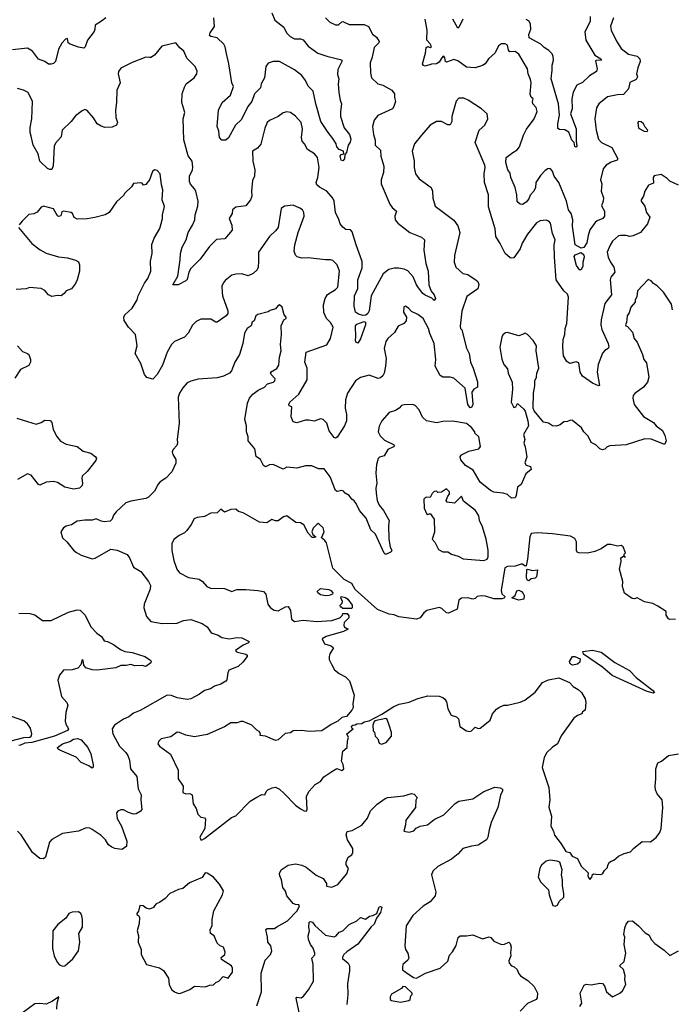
# Model space of a CAD drawing. Extents: x 1839239 to 1929705, y 762242 to 910352.
# Tile 295 of 429: x 1856083 to 1861316, y 857486 to 865380. Entities that reach past the tile are written whole.
import ezdxf

# ---------------------------------------------------------------- set-up
doc = ezdxf.new("R2010")
doc.units = 0

msp = doc.modelspace()

# ---------------------------------------------------------------- linework, layer by layer
at = {"layer": '0CON10XD'}
for points in [[(1856773.3, 865395), (1856739.3, 865369.3), (1856687.5, 865335), (1856686.7, 865305), (1856678.8, 865285), (1856627.5, 865215), (1856607, 865163), (1856597, 865153), (1856555, 865159.2), (1856487.5, 865185), (1856472.5, 865195), (1856465, 865230), (1856450, 865225), (1856419.5, 865190.5), (1856395, 865142.5), (1856370, 865045), (1856355, 865030), (1856335, 865022.5), (1856315, 865022.5), (1856283.6, 865043.6), (1856232.7, 865062.7), (1856186.4, 865126.4), (1856145, 865152.5), (1856025, 865138.8)], [(1858536.2, 865395), (1858569.7, 865359.7), (1858615, 865337.5), (1858640.3, 865339.7), (1858665, 865363.8), (1858675, 865366), (1858725, 865340.8), (1858845, 865341.2), (1858880, 865325), (1858911.4, 865265), (1858945, 865239.2), (1858965.6, 865205), (1858962.9, 865195), (1858923.8, 865156.2), (1858909.1, 865080.9), (1858892.7, 865035), (1858895.7, 864955), (1858904, 864915), (1858955, 864865.7), (1858995, 864854.4), (1859066.1, 864816.1), (1859089.2, 864785), (1859088, 864755), (1859095.8, 864725), (1859084, 864685), (1859071.2, 864665), (1858955, 864612.9), (1858925.8, 864575), (1858911.4, 864525), (1858920.9, 864459.1), (1858931.8, 864415), (1858933.8, 864375), (1858976.5, 864335), (1858978.8, 864285), (1859002.1, 864205), (1859001.2, 864155), (1858980, 864095), (1858980.6, 864065), (1859050.2, 863900.2), (1859068.1, 863875), (1859105.3, 863845.3), (1859090, 863805), (1859094.5, 863775), (1859115, 863748.6), (1859210, 863675), (1859305, 863635.8), (1859328.8, 863615), (1859322.1, 863532.1), (1859338.5, 863425), (1859357.9, 863365), (1859364.5, 863254.5), (1859383, 863203), (1859407.5, 863175), (1859415.6, 863144.4), (1859405, 863127.5), (1859387.5, 863147.5), (1859335, 863171.5), (1859315, 863185.5), (1859280.7, 863229.3), (1859263.9, 863255), (1859238.1, 863318.1), (1859195.3, 863365.3), (1859165, 863378.9), (1859118.9, 863388.9), (1859085, 863387.9), (1859043, 863377), (1858997.6, 863342.4), (1858900.4, 863165), (1858884.4, 863045), (1858874.5, 863025), (1858858.1, 863011.9), (1858835, 863009.2), (1858799.9, 863019.9), (1858775.6, 863035), (1858764, 863084), (1858766.7, 863165), (1858793.9, 863225), (1858794.7, 863295.3), (1858829.5, 863390.5), (1858830.2, 863440.2), (1858779.6, 863575), (1858749.3, 863679.3), (1858735, 863696), (1858698.7, 863698.7), (1858675, 863715.6), (1858652.7, 863742.7), (1858643, 863777), (1858613.9, 863835), (1858603.8, 863925), (1858595, 863948.1), (1858545, 864005.6), (1858486.2, 864036.2), (1858464.4, 864055), (1858460.9, 864075), (1858473.5, 864115), (1858483.5, 864195), (1858470.4, 864275), (1858446.9, 864305), (1858389.5, 864339.5), (1858366.7, 864385), (1858346.9, 864405), (1858343.6, 864435), (1858350.6, 864505), (1858339.4, 864555), (1858295, 864607.5), (1858255, 864635.8), (1858225, 864640.8), (1858195, 864634), (1858156.2, 864605), (1858085, 864570.8), (1858067.5, 864555), (1858049.3, 864510.7), (1858017.2, 864382.8), (1857990.1, 864349.9), (1857950.9, 864325), (1857953.5, 864245), (1857967.7, 864175), (1857965.6, 864125), (1857949.5, 864089.5), (1857940.6, 864005), (1857944.4, 863965), (1857934.5, 863935.5), (1857895, 863886.7), (1857815, 863876.8), (1857788.9, 863855), (1857785.6, 863825), (1857762, 863785), (1857785, 863732.5), (1857786.1, 863693.9), (1857726.6, 863623.4), (1857662.1, 863617.9), (1857605, 863560.6), (1857530.2, 863459.8), (1857455, 863386), (1857440, 863355), (1857425, 863296.7), (1857415, 863286), (1857352.5, 863255), (1857310, 863255), (1857350, 863325), (1857370.9, 863455), (1857372.5, 863505), (1857385.8, 863555), (1857417.1, 863615), (1857433.1, 863675), (1857467.3, 863732.7), (1857486.1, 863776.1), (1857489.2, 863815), (1857511.4, 863885), (1857514.3, 863925.7), (1857494.5, 864005), (1857485, 864024.2), (1857451.2, 864061.2), (1857443.9, 864083.9), (1857445.5, 864125), (1857469.2, 864175), (1857472.3, 864197.7), (1857466, 864245), (1857435, 864288.8), (1857397.9, 864417.9), (1857393.8, 864585), (1857406, 864635), (1857383.8, 864715), (1857386.2, 864785), (1857405, 864840), (1857418, 864865), (1857482.5, 864915), (1857503.3, 864945), (1857506.1, 864966.1), (1857490, 865005), (1857422.8, 865072.8), (1857398.3, 865128.3), (1857366.2, 865155), (1857335, 865193.3), (1857222.4, 865167.6), (1857165, 865096), (1857135, 865076.7), (1857125, 865076.2), (1857095, 865080), (1856985, 865037.5), (1856895, 864991.2), (1856876, 864965), (1856872.9, 864945), (1856889.2, 864875), (1856860.8, 864815), (1856859.4, 864715), (1856850, 864655), (1856854.4, 864595), (1856866.2, 864555), (1856860, 864535), (1856825, 864517.5), (1856765, 864516), (1856735, 864525.8), (1856704.2, 864545), (1856674.1, 864594.1), (1856625, 864652.5), (1856605, 864660), (1856585, 864650), (1856531.3, 864608.7), (1856495, 864564), (1856424, 864495), (1856415, 864440), (1856370.9, 864389.1), (1856358.6, 864365), (1856350.5, 864209.5), (1856340.7, 864179.3), (1856325, 864178.8), (1856305, 864188), (1856245, 864246.2), (1856230, 864305), (1856192, 864375), (1856174, 864445), (1856166, 864475), (1856165.8, 864515), (1856180.5, 864585), (1856185.7, 864725), (1856150, 864795), (1856114.3, 864814.3), (1856065, 864829.2)], [(1858652, 865062), (1858665.8, 865055.8), (1858666, 865045), (1858635, 864980), (1858631.1, 864941.1), (1858641.4, 864905), (1858635.7, 864865), (1858640.8, 864795), (1858651.2, 864735), (1858663.3, 864705), (1858654.2, 864645), (1858655.6, 864605), (1858683.7, 864513.7), (1858728.3, 864458.3), (1858738.1, 864425), (1858731.7, 864398.3), (1858716.1, 864373.9), (1858703.3, 864315), (1858690.7, 864299.3), (1858687.5, 864265), (1858675, 864248.8), (1858660.8, 864255), (1858652.9, 864285), (1858661.2, 864298.8), (1858682.5, 864305), (1858680, 864325), (1858645, 864338.8), (1858625, 864362), (1858620, 864385), (1858595, 864426.2), (1858555.8, 864475), (1858498.5, 864565), (1858458.2, 864705), (1858436.9, 864806.9), (1858396.5, 864846.5), (1858375, 864893.3), (1858345, 864931.5), (1858285, 864976.8), (1858165, 865044.5), (1858115.5, 865044.5), (1858075, 865032), (1858055.7, 865005), (1858045.7, 864915), (1858020, 864865), (1858013.8, 864835), (1857965.7, 864785), (1857944.3, 864725), (1857913.1, 864685), (1857860.9, 864579.1), (1857814.6, 864535.4), (1857757.5, 864432.5), (1857735, 864414.5), (1857705, 864414.5), (1857684.3, 864435), (1857680.8, 864485), (1857666, 864525), (1857677.5, 864655), (1857705.6, 864715), (1857773.5, 864775), (1857798.1, 864845), (1857783.1, 864875), (1857760.3, 865025), (1857741.1, 865108.9), (1857731.6, 865161.6), (1857718.9, 865185), (1857665.8, 865235), (1857615.6, 865245.6), (1857604.4, 865254.4), (1857611.1, 865275), (1857645.4, 865324.6), (1857639.4, 865395)], [(1858104.2, 865434.2), (1858128.1, 865375), (1858200.1, 865320.1), (1858221.5, 865275), (1858251.5, 865245), (1858285, 865227.8), (1858335, 865226.4), (1858355, 865219.2), (1858395, 865168.9), (1858472.6, 865112.6), (1858546.8, 865086.8), (1858652, 865062)], [(1860656.2, 865405), (1860656.2, 865365), (1860613.3, 865283.3), (1860621.9, 865215), (1860695.5, 865095.5), (1860743.3, 865065), (1860746.7, 865055), (1860705.9, 865054.1), (1860700.6, 865049.4), (1860712.7, 864985), (1860708.6, 864965), (1860650.9, 864929.1), (1860595, 864875.7), (1860551.2, 864855), (1860521.1, 864798.9), (1860509.5, 864745), (1860511.8, 864665), (1860500, 864625), (1860544.4, 864505), (1860543.6, 864406.4), (1860549.2, 864365), (1860545, 864358.8), (1860535, 864363.3), (1860530, 864395), (1860510.8, 864415), (1860485, 864477.1), (1860455, 864498.1), (1860410, 864500), (1860398.8, 864508.8), (1860397.1, 864545), (1860412.1, 864615), (1860402.7, 864705), (1860343.2, 864905), (1860353.3, 864975), (1860352.6, 865015), (1860362.8, 865055), (1860361.3, 865085), (1860352.1, 865105), (1860325, 865133.6), (1860288, 865158), (1860260.8, 865185), (1860167.1, 865235), (1860165, 865262.5), (1860181.1, 865305), (1860178.6, 865345), (1860168.7, 865368.7), (1860145, 865382.5)], [(1860844.5, 865395), (1860821.3, 865328.7), (1860825.9, 865295), (1860867.5, 865207.5), (1860905, 865150), (1860965, 865104.6), (1861035, 865087.9), (1861056.2, 865066.2), (1861058.1, 865045), (1861038.6, 864995), (1861029.4, 864945), (1861036.9, 864923.1), (1861025, 864900), (1860974.4, 864875.6), (1860963.8, 864825), (1860925, 864780.8), (1860875, 864777.9), (1860795, 864761.4), (1860725.5, 864704.5), (1860706.6, 864673.4), (1860694.4, 864585), (1860704.6, 864495), (1860723.5, 864423.5), (1860747.1, 864395), (1860829.4, 864355), (1860878, 864265), (1860873.8, 864255), (1860825, 864238.8), (1860784.3, 864215), (1860760, 864185), (1860741.1, 864095), (1860750.6, 864065), (1860745.5, 864004.5), (1860763, 863953), (1860760.8, 863925), (1860746.9, 863886.9), (1860771.4, 863845), (1860772.5, 863805), (1860758.8, 863785), (1860712.7, 863767.3), (1860696.9, 863755), (1860654.6, 863695), (1860641.1, 863651.1)], [(1860641.1, 863651.1), (1860630.1, 863589.9), (1860605, 863552.9), (1860585, 863548.1), (1860535.6, 863575), (1860514.7, 863725), (1860518.9, 863775), (1860504.5, 863825), (1860482.9, 863855), (1860466.4, 863925), (1860404.4, 864075), (1860369.4, 864125), (1860354, 864165), (1860335, 864186), (1860317.5, 864185), (1860295, 864170), (1860258.6, 864131.4), (1860220, 864075), (1860217.5, 864035), (1860205.6, 864005), (1860175, 863973.8), (1860165.4, 863944.6), (1860145, 863918), (1860115, 863898.8), (1860095, 863901.2), (1860078.8, 863915), (1860072.5, 863925), (1860070, 863975), (1860054.3, 864035), (1860020.8, 864115), (1860015, 864150), (1859996.2, 864176.2), (1859980.9, 864235), (1859984.6, 864275.4), (1860036, 864315), (1860072.4, 864337.6), (1860090.5, 864359.5), (1860123.6, 864455), (1860146.9, 864503.1), (1860208.1, 864585), (1860231.2, 864645), (1860223.3, 864675), (1860196.7, 864705), (1860193.8, 864725), (1860200, 864745), (1860185, 864758.8), (1860175, 864782.5), (1860183.5, 864875), (1860179.5, 864899.5), (1860159.6, 864945), (1860153.8, 864985), (1860085, 865104.2), (1860055, 865124.4), (1860013.3, 865123.3), (1860002.5, 865135), (1859995, 865176.7), (1859975, 865186), (1859945, 865186.2), (1859920.9, 865169.1), (1859896.2, 865115), (1859842, 865065), (1859814.5, 865025.5), (1859795, 865013.1), (1859735, 864994.4), (1859665, 864998.5), (1859595, 865049.4), (1859565, 865060.8), (1859505, 865040.8), (1859496, 865046), (1859492.9, 865075), (1859485, 865087.1), (1859475, 865083.8), (1859463.1, 865066.9), (1859445, 865039.4), (1859425, 865025.5), (1859385, 865023.2), (1859335, 865007.5), (1859321.7, 865011.7), (1859313.2, 865025), (1859337.1, 865112.9), (1859342, 865158), (1859355, 865166), (1859375, 865156), (1859385.5, 865164.5), (1859375, 865185.7), (1859348.6, 865215), (1859348.9, 865295), (1859333.6, 865385)], [(1859635, 865384.4), (1859605, 865316.2), (1859595, 865313.3), (1859555.3, 865385.3)], [(1861364.6, 864054.6), (1861296.7, 864085), (1861275, 864107.5), (1861225, 864138.8), (1861170.5, 864129.5), (1861163.1, 864115), (1861165, 864070), (1861125, 864053.8), (1861094.3, 864005), (1861084.4, 863965.6), (1861065.8, 863935), (1861066.2, 863925), (1861096.2, 863885), (1861107.5, 863835), (1861136.7, 863796.7), (1861116.4, 863743.6), (1861060, 863675), (1861002.6, 863647.4), (1860975, 863640.9), (1860945, 863649.6), (1860900.3, 863649.7), (1860885, 863647.1), (1860837.1, 863605), (1860816.6, 863573.4), (1860793.1, 863515), (1860800.5, 863475), (1860818.9, 863435), (1860846.7, 863395), (1860855.3, 863355), (1860823.8, 863315), (1860818.2, 863295), (1860829.1, 863175), (1860775.5, 863105), (1860744.6, 862975), (1860742.9, 862935), (1860750, 862895), (1860801.5, 862785), (1860805.7, 862755), (1860801.2, 862745), (1860775, 862729.2), (1860754.6, 862705.4), (1860720, 862615), (1860712.2, 862555), (1860733, 862447), (1860725, 862444.2), (1860675, 862466.9), (1860595, 862523.1), (1860575.5, 862555), (1860565, 862628), (1860545, 862636), (1860495, 862622.9), (1860469.7, 862639.7), (1860444.4, 862685), (1860436.9, 862755), (1860439.5, 862815), (1860453.9, 862856.1), (1860456.5, 862905), (1860471.1, 862945), (1860483.4, 863155), (1860475, 863179.5), (1860446, 863206), (1860384.6, 863295), (1860370, 863475), (1860369.6, 863575), (1860375.4, 863615.4), (1860355.8, 863665), (1860337.8, 863747.8), (1860325, 863764), (1860305, 863774), (1860255, 863767.1), (1860227.8, 863752.2), (1860155, 863660.6), (1860111.7, 863588.3), (1860095, 863542), (1860045, 863471.4), (1860025, 863467.1), (1860015, 863471.4), (1859975.6, 863505.6), (1859935.6, 863585), (1859901.7, 863641.7), (1859895, 863702.5), (1859840.7, 863880.7), (1859840.8, 863975), (1859810, 864075), (1859807.1, 864145), (1859815.6, 864195), (1859812.9, 864215), (1859736.1, 864396.1), (1859766.6, 864493.4), (1859811.2, 864535), (1859837.5, 864585), (1859830, 864625), (1859786.7, 864665), (1859680, 864735), (1859645, 864750.8), (1859605, 864750), (1859582.7, 864727.3), (1859548.8, 864605), (1859548.8, 864565), (1859535, 864537.5), (1859515, 864536.7), (1859464.1, 864564.1), (1859425.9, 864564.1), (1859375, 864533.8), (1859303.8, 864455), (1859248.8, 864385), (1859228.8, 864325), (1859245.9, 864245.9), (1859246.1, 864193.9), (1859257.5, 864145), (1859285, 864104), (1859381.2, 864035), (1859394, 864005), (1859395, 863950), (1859413.8, 863885), (1859563.3, 863773.3), (1859596.6, 863726.6), (1859611.1, 863675), (1859568.3, 863488.3), (1859566.2, 863435), (1859578.8, 863395), (1859635, 863346), (1859675, 863336), (1859741.7, 863291.7), (1859755, 863280), (1859765, 863257.5), (1859755, 863222.9), (1859669.1, 863160.9), (1859627.6, 863042.4), (1859613.6, 862923.6), (1859617.5, 862905), (1859627.5, 862892.5)], [(1861115, 864482.5), (1861120, 864495), (1861097.7, 864517.7), (1861084.3, 864545), (1861065, 864561.1), (1861045, 864563.3), (1861038.8, 864555), (1861045, 864510), (1861090, 864485), (1861115, 864482.5)], [(1859627.5, 862892.5), (1859666.1, 862746.1), (1859685.6, 862705), (1859697.8, 862635), (1859720, 862585), (1859753.9, 862476.1), (1859753.3, 862435), (1859725, 862418.6), (1859709.2, 862395), (1859716.7, 862295), (1859705, 862270), (1859695, 862268.8), (1859676.9, 862295), (1859654.4, 862425), (1859565, 862505.4), (1859535, 862513.2), (1859475, 862514), (1859455, 862526.7), (1859415, 862602.5), (1859418.7, 862655), (1859406.4, 862783.6), (1859370.9, 862865), (1859361.5, 862905), (1859317.5, 862985), (1859275, 863016.9), (1859225, 863040.8), (1859203.3, 863065), (1859175, 863083.3), (1859161.7, 863078.3), (1859160, 863035), (1859184.3, 862995), (1859182.5, 862965), (1859162, 862945), (1859117.8, 862922.2), (1859088.5, 862871.5), (1859035.6, 862824.4), (1859019.1, 862800.9), (1859006.5, 862745), (1859020.9, 862665), (1859016.8, 862603.2), (1859004.5, 862545), (1858994.6, 862525.4), (1858975, 862508.9), (1858956.6, 862503.4), (1858885, 862528.9), (1858815, 862512.2), (1858776.1, 862483.9), (1858711.9, 862385), (1858695, 862332.5), (1858691.4, 862265), (1858702.9, 862215), (1858703.6, 862165), (1858686.3, 862123.7), (1858628.2, 862031.8), (1858615, 862025.4), (1858605, 862030.8), (1858565.3, 862085), (1858545.4, 862145), (1858515, 862175.5), (1858495, 862181.2), (1858445, 862161.3), (1858400.4, 862169.6), (1858375, 862169.2), (1858305, 862146.9), (1858276.2, 862155), (1858260, 862195), (1858266, 862276), (1858244.2, 862284.2), (1858240, 862295), (1858249.2, 862315), (1858321.1, 862378.9), (1858387.1, 862492.9), (1858386.7, 862585), (1858368.1, 862635), (1858380.8, 862715), (1858545, 862774.2), (1858575.7, 862825), (1858595.6, 862915), (1858575, 862952.5), (1858542.5, 862985), (1858521.5, 863031.5), (1858519.5, 863095), (1858532.9, 863145), (1858552.2, 863177.8), (1858615, 863216.7), (1858633.1, 863235), (1858647.1, 863365), (1858628.8, 863415), (1858595, 863450), (1858575, 863456), (1858535, 863454.2), (1858395, 863470), (1858345, 863468.8), (1858308.5, 863478.5), (1858293.1, 863493.1), (1858284.6, 863524.6), (1858287.9, 863575), (1858314.6, 863675), (1858354.4, 863775), (1858362.5, 863805), (1858361.2, 863835), (1858350, 863855), (1858329.8, 863869.8), (1858275, 863893.1), (1858205, 863884.4), (1858180, 863865), (1858155, 863713.8), (1858135, 863686), (1858085, 863641.2), (1857996.4, 863515), (1857998.5, 863445), (1857994.3, 863395), (1857986.3, 863373.7), (1857955, 863344.2), (1857915, 863327.5), (1857865, 863342.2), (1857815, 863340.8), (1857785, 863332.5), (1857730.3, 863289.7), (1857715, 863268.8), (1857704.4, 863245), (1857705.6, 863194.4), (1857710, 863165), (1857753.1, 863045), (1857751.4, 863025), (1857738.1, 863005), (1857665, 862955.8), (1857655, 862956), (1857615, 862979.2), (1857535, 862978.8), (1857498.3, 862961.7), (1857469.3, 862930.7), (1857435, 862866.7), (1857405, 862833.8), (1857325, 862799.2), (1857299.2, 862775), (1857265.4, 862714.6), (1857229.1, 862610.9), (1857185, 862536.2), (1857150.7, 862499.3), (1857101.7, 862511.7), (1857083.3, 862535), (1857054, 862625), (1857010, 862705), (1857025.7, 862765), (1857010.6, 862855), (1856954.4, 862915), (1856919.7, 862969.7), (1856918.6, 862995), (1856925.8, 863015), (1856985, 863068.6), (1857001.9, 863095), (1857025.3, 863134.7), (1857033.5, 863165), (1857082.4, 863267.6), (1857111.4, 863305), (1857134.4, 863365), (1857131.4, 863445), (1857145.8, 863505), (1857142.1, 863577.9), (1857160.9, 863629.1), (1857206, 863705), (1857227.5, 863785), (1857228, 863815), (1857242.7, 863882.7), (1857224, 863935), (1857230.8, 864015), (1857219.2, 864055), (1857210, 864145), (1857185, 864170), (1857165, 864176.2), (1857147.7, 864162.3), (1857124, 864095), (1857095, 864057.5), (1857075, 864052.5), (1857065, 864070), (1857055, 864072.5), (1856995, 864066.2), (1856979.7, 864040.3), (1856925, 863990), (1856915, 863970), (1856859.7, 863920.3), (1856800, 863835), (1856767.5, 863815), (1856684.3, 863794.3), (1856625, 863782.5), (1856545, 863780.8), (1856518.8, 863795), (1856506.2, 863825), (1856495, 863833.8), (1856434.1, 863845.9), (1856421.2, 863838.8), (1856412.5, 863807.5), (1856395, 863802.5), (1856385, 863807.5), (1856353.3, 863863.3), (1856275, 863886.2), (1856255, 863877.5), (1856223.6, 863836.4), (1856195, 863822.5), (1856155, 863817.5), (1856102.5, 863765), (1856077.5, 863735)], [(1856073.8, 863715), (1856180, 863585), (1856245.9, 863535.9), (1856295, 863508.8), (1856395, 863480), (1856465, 863472), (1856531.7, 863451.7), (1856555, 863440), (1856563.8, 863415), (1856561.2, 863365), (1856544.2, 863295), (1856530.8, 863265), (1856497.8, 863222.2), (1856455, 863206.2), (1856440, 863185), (1856415, 863166.2), (1856385, 863168), (1856340.3, 863160.3), (1856313.8, 863175), (1856285, 863209.2), (1856255, 863224.2), (1856161.7, 863231.7), (1856135, 863222.9), (1856055.7, 863215.7)], [(1860575, 863372.5), (1860548.3, 863408.3), (1860529.7, 863480.3), (1860536, 863495), (1860585, 863514.2), (1860607.1, 863495), (1860610, 863475), (1860599.2, 863435), (1860598.3, 863401.7), (1860585, 863377.5), (1860575, 863372.5)], [(1861318.4, 863055), (1861310.3, 863100.3), (1861246.2, 863195), (1861197.5, 863245), (1861163.9, 863263.9), (1861146.1, 863286.1), (1861123, 863297), (1861037.5, 863205), (1861031.7, 863158.3), (1861017.5, 863135), (1861016.7, 863115), (1860984, 863075), (1860969.1, 863030.9), (1860952.5, 863005), (1860948.1, 862951.9), (1860941.2, 862935), (1860943.3, 862925), (1860955, 862920), (1860996.2, 862875), (1861010.8, 862825), (1861032.9, 862795), (1861076.2, 862695), (1861086.1, 862656.1), (1861107.7, 862627.7), (1861127.1, 862515), (1861115.7, 862474.3), (1861085, 862433.3), (1861015, 862383.3), (1861002.3, 862367.7), (1861000, 862345), (1861008.8, 862295), (1861085, 862200), (1861165, 862151.4), (1861186, 862125), (1861235.6, 862085.6), (1861255.5, 862045.5), (1861265.8, 862005), (1861255, 861977.5), (1861247, 861977)], [(1861247, 861977), (1861145, 862016), (1861095, 862020), (1860945, 861972.9), (1860813.9, 861963.9), (1860794.5, 861955.5), (1860775, 861936.7), (1860755, 861932.5), (1860735, 861940), (1860702.3, 861972.3), (1860665, 861990), (1860640.7, 862040.7), (1860605, 862076.7), (1860588.1, 862108.1), (1860515, 862166), (1860500.5, 862169.5), (1860475, 862158.8), (1860445, 862156), (1860417, 862133), (1860385, 862120), (1860355, 862124), (1860324, 862144), (1860283.1, 862153.1), (1860208, 862245), (1860200.8, 862265), (1860202.9, 862385), (1860214.3, 862445), (1860214, 862485), (1860227.5, 862515), (1860230, 862545), (1860244.3, 862585), (1860222.9, 862725), (1860226, 862765), (1860199.1, 862809.1), (1860155, 862857.5), (1860135, 862867.5), (1860115, 862857.5), (1860085, 862846.7), (1859995, 862873.3), (1859979.3, 862870.7), (1859957, 862853), (1859947.5, 862835), (1859932, 862755), (1859947.5, 862657.5), (1859965.8, 862615), (1859995, 862580), (1859998.8, 862545), (1860030.9, 862475), (1860034.3, 862415), (1860022.5, 862315), (1860045, 862272), (1860061.2, 862275), (1860075, 862302.5), (1860125, 862258.8), (1860135, 862242.5), (1860156.2, 862165), (1860163.3, 862125), (1860121.4, 862055), (1860134.2, 862015), (1860126, 861985), (1860136.6, 861956.6), (1860149.2, 861875), (1860134, 861826), (1860145, 861808.8), (1860177.7, 861797.7), (1860183.3, 861775), (1860141.9, 861738.1), (1860105, 861653.3), (1860075, 861632.5), (1860063.1, 861565), (1860054.4, 861545.6), (1860025, 861544.2), (1859995, 861574), (1859960, 861585), (1859885, 861592.9), (1859856.7, 861605), (1859775, 861672.5), (1859718.7, 861768.7), (1859657.1, 861805), (1859620.2, 861850.2), (1859613.6, 861875), (1859625, 861891.1), (1859685, 861921.4), (1859765, 861940), (1859778, 861958), (1859764.4, 862035), (1859733.3, 862065), (1859732.5, 862075), (1859705, 862110), (1859665, 862143.8), (1859555, 862161.8), (1859475, 862158.2), (1859425, 862148.1), (1859345, 862163.1), (1859312.4, 862192.4), (1859285, 862252), (1859255, 862288), (1859235, 862294), (1859165, 862292), (1859143.9, 862286.1), (1859126.7, 862265), (1859095, 862245.7), (1859045, 862230), (1858987, 862163), (1858965, 862122.5), (1858957.1, 862077.1), (1858973.8, 862045), (1859008.6, 862008.6), (1859080, 861975), (1859087.5, 861965), (1859080, 861955), (1859035, 861934.3), (1859005, 861884), (1858966.6, 861873.4), (1858957.2, 861862.8), (1858943, 861813), (1858938.4, 861745), (1858946.8, 861665), (1858939.6, 861625), (1858940.9, 861585), (1858950, 861525), (1858965, 861489.2), (1858998.6, 861445), (1859045.8, 861365), (1859040, 861325), (1859041.4, 861215), (1859052.9, 861155), (1859067.5, 861125), (1859062, 861115), (1859025, 861094.7), (1859014.3, 861094.3), (1859005, 861104.3), (1858936.7, 861255), (1858899.3, 861289.3), (1858861.4, 861385), (1858806.2, 861446.2), (1858780.8, 861500.8), (1858765, 861522.5), (1858745.5, 861535.5), (1858725, 861565.7), (1858693.8, 861583.8), (1858679.5, 861599.5), (1858665, 861604.6), (1858627.8, 861597.7), (1858615.4, 861605), (1858572.5, 861715), (1858525, 861779.2), (1858479.7, 861779.7), (1858425, 861802.5), (1858375, 861803.3), (1858305, 861785.8), (1858225, 861793.3), (1858195, 861776.7), (1858115, 861814), (1858085, 861810), (1858055, 861796), (1858037.1, 861807.1), (1858015, 861853.8), (1857979.2, 861879.2), (1857968.3, 861938.3), (1857916, 862005), (1857915.7, 862035), (1857901.9, 862075), (1857902.2, 862125), (1857889.4, 862175), (1857908.5, 862305), (1857924.4, 862345), (1857952.6, 862377.4), (1857995, 862410.8), (1858045, 862433.1), (1858070.6, 862459.4), (1858118.8, 862475), (1858128.6, 862485), (1858130.3, 862500.3), (1858099.2, 862535), (1858094.3, 862555), (1858145.3, 862584.8), (1858159.7, 862610.3), (1858165.4, 862675), (1858180, 862725), (1858174.4, 862775), (1858182.9, 862855), (1858180, 862925), (1858200, 862975), (1858220, 862985), (1858220, 862995), (1858203.6, 863013.6), (1858188.1, 863075), (1858165, 863094.2), (1858155, 863090), (1858135, 863062), (1858090.8, 863049.2), (1858075, 863037.5), (1857993.6, 863016.4), (1857976.7, 863005), (1857963.3, 862966.7), (1857947.5, 862955), (1857940, 862925), (1857908, 862905), (1857885, 862866.2), (1857871.5, 862785), (1857845.6, 862695), (1857807.8, 862635), (1857780, 862565), (1857765, 862547.5), (1857716.9, 862523.1), (1857665, 862510), (1857515, 862497.5), (1857455, 862480.8), (1857425, 862467.5), (1857390.5, 862429.5), (1857365, 862386.7), (1857354.4, 862355), (1857360.6, 862145), (1857346, 862015), (1857348.8, 861985), (1857343.3, 861965), (1857312.5, 861935), (1857306.7, 861915), (1857310, 861895), (1857334, 861855), (1857336, 861825), (1857302, 861755), (1857254.5, 861705.5), (1857209.2, 861675), (1857192.5, 861655), (1857165, 861600), (1857115, 861550.8), (1857095, 861541.4), (1856975, 861520.6), (1856934.5, 861505.5), (1856856, 861435), (1856835, 861408), (1856824.3, 861375), (1856809.3, 861360.7), (1856764.2, 861354.2), (1856735, 861360), (1856695, 861378.8), (1856665, 861366.7), (1856605, 861367.5), (1856545, 861360), (1856499.1, 861330.9), (1856455, 861319.2), (1856433.8, 861305), (1856413.8, 861275), (1856426.4, 861226.4), (1856460, 861195), (1856515, 861126.7), (1856539.2, 861109.2), (1856577, 861087), (1856665, 861058.8), (1856687, 861063), (1856815, 861136.2), (1856865, 861127.5), (1856945, 861091.4), (1856964.4, 861065), (1856995, 860990), (1857055.5, 860955.5), (1857116.3, 860876.3), (1857132.9, 860845), (1857130, 860815), (1857082, 860695), (1857078.8, 860665), (1857100, 860595), (1857134.3, 860554.3), (1857225, 860538), (1857345, 860542.9), (1857395, 860564.3), (1857455, 860570), (1857545, 860540), (1857585, 860513.8), (1857618.8, 860465), (1857675, 860445.6), (1857705, 860427.5), (1857765, 860417.1), (1857825, 860425.8), (1857864, 860424), (1857922.5, 860395), (1857916.7, 860385), (1857875, 860365.6), (1857813.8, 860323.8), (1857817.5, 860315), (1857830.3, 860310.3), (1857895, 860293.8), (1857906.2, 860285), (1857906, 860275), (1857871.5, 860228.5), (1857835, 860195.5), (1857760.9, 860165), (1857751.8, 860145), (1857745, 860087.5), (1857735, 860076), (1857696.6, 860053.4), (1857645, 860035.8), (1857613.3, 860015), (1857565, 860000.8), (1857525, 859972.5), (1857455, 859936.2), (1857425, 859928.8), (1857345, 859942.9), (1857300.7, 859960.7), (1857265, 859965.4), (1857047.8, 859842.2), (1856995, 859820.8), (1856958.6, 859791.4), (1856915, 859771.6), (1856842.5, 859725), (1856825.6, 859695), (1856830.6, 859655), (1856882.2, 859555), (1856935, 859504.2), (1856950.9, 859480.9), (1856963.8, 859443.8), (1856971.5, 859375), (1857021.7, 859311.7), (1857032.9, 859215), (1857057.5, 859165), (1857054.2, 859125), (1857061.7, 859048.3), (1857048.8, 859031.2), (1857015.8, 859014.2), (1856995, 859011.2), (1856954.4, 859024.4), (1856915, 859045.8), (1856895, 859046), (1856870, 859035), (1856859.5, 859020.5), (1856864.3, 858975), (1856900, 858915), (1856942, 858795), (1856938.3, 858751.7), (1856901.7, 858728.3), (1856845.8, 858735.8), (1856822.5, 858745), (1856795.8, 858765.8), (1856770, 858805), (1856735, 858840.8), (1856665, 858888.8), (1856645, 858898), (1856615, 858901.2), (1856555, 858874), (1856425, 858856.7), (1856341.7, 858808.3), (1856322.5, 858785), (1856290, 858665), (1856275, 858653.3), (1856245, 858656), (1856184.6, 858704.6), (1856095, 858844), (1856065.8, 858875)], [(1858795, 862787.5), (1858777.5, 862795), (1858774.1, 862814.1), (1858778.8, 862835), (1858776.2, 862925), (1858785, 862938), (1858845, 862959.1), (1858855, 862954), (1858856.8, 862935), (1858815, 862822.5), (1858795, 862787.5)], [(1856065, 862765.7), (1856105, 862719.1), (1856146.2, 862705), (1856156, 862695), (1856169.2, 862655), (1856170, 862635), (1856155, 862608.8), (1856090, 862575), (1856044.2, 862505)], [(1856060, 862185), (1856145, 862157.8), (1856215, 862138.6), (1856255, 862150), (1856285, 862168.8), (1856327, 862167), (1856340.3, 862150.3), (1856352, 862095), (1856379.7, 862039.7), (1856410.7, 862000.7), (1856455, 861976), (1856545, 861957.5), (1856590.9, 861920.9), (1856652.5, 861905), (1856689.3, 861879.3), (1856700, 861865), (1856692.5, 861845), (1856625, 861756.7), (1856585, 861720), (1856580, 861705), (1856586.7, 861665), (1856583.3, 861645), (1856562.5, 861625), (1856515, 861615.8), (1856445, 861632), (1856385, 861670.8), (1856355, 861678.8), (1856295, 861673.3), (1856245, 861647.5), (1856233.6, 861653.6), (1856175, 861728.8), (1856145, 861740), (1856065, 861692.9)], [(1859805, 861044.3), (1859830, 861055), (1859840, 861075), (1859838.3, 861128.3), (1859824.4, 861215), (1859794.3, 861315), (1859770.6, 861365), (1859763.2, 861403.2), (1859738.6, 861445), (1859640.5, 861520.5), (1859625, 861560), (1859570, 861505), (1859511.7, 861511.7), (1859502.5, 861525), (1859515, 861560), (1859530, 861575), (1859530, 861595), (1859505, 861620), (1859465, 861592.5), (1859435, 861590), (1859425, 861600), (1859405, 861597.5), (1859389.3, 861580.7), (1859375, 861550), (1859345, 861552.5), (1859335, 861547.5), (1859323.8, 861535), (1859326.2, 861465), (1859345, 861420), (1859355, 861412.5), (1859375, 861420), (1859406.7, 861375), (1859407.6, 861272.4), (1859390.8, 861215), (1859410.6, 861190.6), (1859441.7, 861131.7), (1859475, 861114.2), (1859515, 861113.8), (1859544.4, 861094.4), (1859598.8, 861078.8), (1859637.7, 861057.7), (1859805, 861044.3)], [(1861341.2, 860575), (1861295, 860570.8), (1861285, 860576.2), (1861266, 860605), (1861266.7, 860635), (1861198.9, 860678.9), (1861158.6, 860698.6), (1861093.6, 860713.6), (1861035, 860744), (1861013.6, 860736.4), (1860995, 860740), (1860931.7, 860781.7), (1860917.2, 860837.2), (1860918.2, 860875), (1860892.5, 860975), (1860905.8, 861035), (1860903.8, 861065), (1860925, 861080), (1860933, 861073), (1860940, 861075), (1860930, 861080), (1860930, 861095), (1860940, 861105), (1860922.5, 861155), (1860905, 861163.3), (1860875, 861160), (1860823, 861173), (1860795, 861173.3), (1860745, 861136.7), (1860695, 861116.2), (1860635, 861104), (1860565, 861106.7), (1860552.3, 861112.3), (1860546.2, 861125), (1860547.5, 861195), (1860535, 861220), (1860499.4, 861239.4), (1860355, 861259.1), (1860235, 861267.3), (1860185, 861260.5), (1860172.8, 861235), (1860155.4, 861055), (1860145, 861002.5), (1860135, 861000), (1860115, 861014.2), (1860105, 861014.3), (1860055, 860999.3), (1859993.3, 860995), (1859971.8, 860985), (1859944, 860804), (1859948, 860778), (1859972.5, 860755), (1859970, 860745), (1859951.7, 860738.3), (1859885, 860736.9), (1859817.9, 860757.9), (1859785, 860760.6), (1859750, 860755), (1859735, 860740.8), (1859715.7, 860734.3), (1859675.4, 860745.4), (1859625, 860741.5), (1859604.1, 860725.9), (1859590, 860655), (1859522, 860622), (1859505, 860623.8), (1859468.2, 860658.2), (1859445, 860667.5), (1859346.4, 860643.6), (1859322.7, 860625), (1859292.9, 860585), (1859265, 860572.9), (1859121.9, 860591.9), (1859085, 860609.4), (1859045, 860613.6), (1858951.5, 860651.5), (1858772.7, 860812.7), (1858745, 860861.2), (1858685, 860892.5), (1858592.4, 860982.4), (1858542.5, 861185), (1858530, 861205), (1858502.5, 861225), (1858524.4, 861275), (1858515, 861306.2), (1858485, 861336.2), (1858475, 861340), (1858467.5, 861335), (1858436.2, 861303.8), (1858426.2, 861275), (1858433.3, 861253.3), (1858457.5, 861235), (1858445, 861227.5), (1858428.3, 861228.3), (1858395, 861262.5), (1858360, 861330), (1858335, 861346.2), (1858298.3, 861348.3), (1858225, 861402.5), (1858197.5, 861395), (1858155, 861363.3), (1858135, 861362.5), (1858105, 861372.5), (1858065, 861346.7), (1858005, 861352), (1857875, 861427.5), (1857837.9, 861437.9), (1857815, 861455.8), (1857775, 861454), (1857725, 861432), (1857695, 861455.8), (1857665, 861425.8), (1857615, 861423.1), (1857565, 861398), (1857505, 861388.8), (1857481.7, 861378.3), (1857458.3, 861331.7), (1857423.3, 861285), (1857405, 861266.7), (1857362.5, 861245), (1857318.3, 861211.7), (1857302.3, 861177.7), (1857302.5, 861125), (1857319.2, 861045), (1857342.5, 860975), (1857364, 860945), (1857437.4, 860907.4), (1857522.5, 860895), (1857550, 860875), (1857582.5, 860835), (1857613, 860823), (1857725, 860820), (1857785, 860797.1), (1857798.5, 860801.5), (1857825, 860810.6), (1857895, 860812.5), (1857992.5, 860805), (1858037.1, 860795), (1858056.8, 860775), (1858072.2, 860695), (1858093.3, 860665), (1858123.8, 860645), (1858155, 860641.1), (1858215, 860674.2), (1858235, 860676), (1858253.8, 860643.8), (1858263.3, 860575), (1858285, 860554.7), (1858355, 860566.7), (1858465, 860556.4), (1858586.9, 860563.1), (1858650, 860585), (1858670, 860605), (1858675, 860620), (1858708.3, 860618.3), (1858721.7, 860601.7), (1858722.5, 860585), (1858685, 860547.5), (1858682, 860525), (1858685, 860513.8), (1858716.4, 860493.6), (1858680, 860475), (1858541.2, 860435), (1858507.5, 860415), (1858527.5, 860375), (1858581.1, 860361.1), (1858598, 860345), (1858568.8, 860295), (1858564, 860275), (1858565, 860250), (1858585, 860206.7), (1858608.3, 860168.3), (1858645, 860138.8), (1858695, 860112.5), (1858728.3, 860078.3), (1858763.8, 859965), (1858754.2, 859895), (1858757.5, 859865), (1858746.4, 859843.6), (1858703.3, 859795), (1858665, 859786.2), (1858635, 859755.7), (1858581.5, 859728.5), (1858505, 859677.5), (1858405, 859674), (1858345, 859681.2), (1858275, 859680), (1858255, 859663.8), (1858212.3, 859657.7), (1858155, 859607.5), (1858135, 859600), (1858055, 859636.7), (1858011.7, 859641.7), (1858012.5, 859655), (1858003, 859673), (1857985, 859683.3), (1857944.3, 859724.3), (1857875, 859753.3), (1857855, 859753.3), (1857825.8, 859744.2), (1857775, 859741.9), (1857725, 859710.8), (1857585, 859648.1), (1857485, 859630.6), (1857415, 859644.4), (1857365.5, 859665.5), (1857345, 859667.1), (1857295, 859631.2), (1857216.4, 859613.6), (1857197.5, 859595), (1857190, 859575), (1857205, 859556.7), (1857292.3, 859492.3), (1857353.9, 859363.9), (1857353.3, 859295), (1857392.5, 859235), (1857390, 859185), (1857415, 859174), (1857446.1, 859176.1), (1857465.8, 859165.8), (1857474.2, 859094.2), (1857496.7, 859055), (1857511.7, 859011.7), (1857535, 858987.5), (1857565, 858980), (1857571.7, 858971.7), (1857566.1, 858896.1), (1857527.5, 858825), (1857534.3, 858805), (1857545, 858803.9), (1857565, 858816.2), (1857780, 858985), (1857815, 858997.5), (1857930, 859115), (1857985, 859146), (1858025, 859167.5), (1858048, 859165), (1858060.6, 859195), (1858073.5, 859206.5), (1858106.9, 859223.1), (1858135, 859225.8), (1858165, 859210.3), (1858199.6, 859179.6), (1858295, 859083.2), (1858335, 859053.2), (1858365, 859036.2), (1858380, 859035), (1858387.5, 859045), (1858382, 859155), (1858404.1, 859195.9), (1858452.3, 859247.7), (1858495, 859273.3), (1858520.5, 859309.5), (1858585, 859353.3), (1858625, 859376.7), (1858665, 859360.8), (1858682.5, 859375), (1858677.8, 859407.8), (1858663.3, 859435), (1858673.6, 859516.4), (1858709.2, 859545), (1858711.2, 859598.8), (1858720, 859625), (1858706.7, 859655), (1858757.5, 859695), (1858745, 859700), (1858743.3, 859715), (1858753.3, 859725), (1858773.3, 859726.7), (1858785, 859736.2), (1858825, 859737.5), (1858845, 859750), (1858885, 859760), (1858987.5, 859812.5), (1859082.9, 859875), (1859125, 859891.8), (1859205, 859907.8), (1859275, 859936.9), (1859355, 859960), (1859445, 859956), (1859475.9, 859945.9), (1859493, 859933), (1859505, 859910), (1859516.7, 859855), (1859543.3, 859805), (1859585, 859791.2), (1859601.2, 859775), (1859612.5, 859712.5), (1859665, 859680), (1859693, 859673), (1859705, 859677.5), (1859735, 859707.5), (1859758.3, 859698.3), (1859775, 859700), (1859840.3, 859749.7), (1859854, 859765), (1859874.4, 859815.6), (1859905, 859852.5), (1859925, 859866.7), (1859965, 859883.3), (1859995, 859884), (1860095, 859908.1), (1860133.8, 859925), (1860215, 859990), (1860274.4, 860065.6), (1860322.4, 860087.6), (1860405, 860102.5), (1860492.5, 860065), (1860520, 860035), (1860560.5, 860010.5)], [(1860165, 860882.5), (1860153.6, 860883.6), (1860146.7, 860905), (1860148.8, 860971.2), (1860155, 860976), (1860195, 860963.3), (1860235, 860970), (1860226.1, 860913.9), (1860215, 860902.5), (1860185, 860897.5), (1860165, 860882.5)], [(1858535, 860762), (1858495, 860770), (1858472.5, 860785), (1858467.5, 860795), (1858495, 860820), (1858561.7, 860811.7), (1858577.5, 860805), (1858592.5, 860785), (1858590, 860775), (1858565, 860763.8), (1858535, 860762)], [(1858745, 860660), (1858675, 860660), (1858665, 860670), (1858655, 860670), (1858653, 860687), (1858668.3, 860701.7), (1858672.5, 860715), (1858657.5, 860745), (1858660, 860755), (1858695, 860748.6), (1858713.8, 860735), (1858747.5, 860685), (1858750, 860665), (1858745, 860660)], [(1860085, 860727.5), (1860030, 860745), (1860055.8, 860764.2), (1860068.8, 860801.2), (1860085, 860805.8), (1860107.5, 860795), (1860120.7, 860780.7), (1860126.7, 860765), (1860125, 860733.3), (1860085, 860727.5)], [(1856075, 860620.8), (1856165, 860618.8), (1856205, 860610), (1856265, 860562.5), (1856335, 860564), (1856475, 860630.8), (1856545, 860647.5), (1856567.3, 860647.3), (1856606.7, 860605), (1856652.1, 860512.1), (1856700.9, 860460.9), (1856740, 860435), (1856761.5, 860401.5), (1856786.2, 860393.8), (1856835, 860370.8), (1856890, 860330), (1856925.7, 860315.7), (1856985, 860305.7), (1857085, 860275.8), (1857131.2, 860245), (1857137.5, 860235), (1857133.3, 860225), (1857095, 860194.3), (1857065, 860201.4), (1857005, 860200.8), (1856975, 860210), (1856937.9, 860202.1), (1856895, 860202), (1856855, 860184.4), (1856705, 860164.6), (1856665, 860168.6), (1856612.5, 860185), (1856597.5, 860205), (1856591.7, 860241.7), (1856585, 860247.5), (1856572.1, 860207.9), (1856548.2, 860181.8), (1856505, 860168.9), (1856435, 860164), (1856401.4, 860125), (1856389.2, 860085), (1856418.6, 859955), (1856460, 859905), (1856469.2, 859885), (1856452.2, 859825), (1856448.2, 859755), (1856452.2, 859732.2), (1856475.5, 859695), (1856465, 859681.5), (1856363, 859637), (1856180, 859585), (1856125, 859580), (1856090, 859565), (1856075, 859562.5)], [(1860515, 860205.5), (1860497.1, 860215), (1860490.8, 860235), (1860514.5, 860275.5), (1860535, 860275.8), (1860576.7, 860256.7), (1860575, 860230), (1860555, 860213.5), (1860515, 860205.5)], [(1861165, 859980), (1861115, 859994.8), (1860833.4, 860123.4), (1860755, 860188.7), (1860604.4, 860294.4), (1860597.5, 860315), (1860675, 860326.7), (1860745, 860308.6), (1860855, 860225.3), (1860972.2, 860162.2), (1861026, 860105), (1861155.5, 860005), (1861173.8, 859985), (1861165, 859980)], [(1855925, 859594.2), (1855955, 859600.6), (1856015, 859598.8), (1856115, 859625.4), (1856165, 859629.2), (1856174.4, 859635.6), (1856181.1, 859655), (1856169.2, 859699.2), (1856145, 859734), (1856115, 859759.2), (1855925, 859826.2), (1855845, 859918.8), (1855785, 859948.8), (1855737, 859963), (1855719.3, 859960.7), (1855692.5, 859935), (1855668.1, 859865), (1855649.2, 859735), (1855656, 859645), (1855665, 859634.2), (1855725, 859612), (1855835, 859606.5), (1855865, 859597.8), (1855925, 859594.2)], [(1860560.5, 860010.5), (1860586.7, 859985), (1860617.5, 859935), (1860622.5, 859905), (1860617.5, 859845), (1860595, 859830), (1860590, 859815), (1860555, 859802.5), (1860525, 859781.2), (1860425, 859640), (1860395, 859574), (1860351.2, 859545), (1860310.8, 859505), (1860289.4, 859465), (1860271.5, 859385), (1860326.2, 859225), (1860333.8, 859125), (1860326.4, 859066.4), (1860346.2, 858995), (1860341.2, 858915), (1860362.9, 858875), (1860372.1, 858842.1), (1860425, 858772.5), (1860461.7, 858711.7), (1860495, 858702.5), (1860512.5, 858675), (1860556.7, 858655), (1860584.2, 858594.2), (1860640.7, 858540.7), (1860639.2, 858515), (1860645, 858496.7), (1860655, 858487.5), (1860671.2, 858505), (1860675, 858527.5), (1860685, 858532.5), (1860701.2, 858528.8), (1860742.3, 858527.7), (1860757, 858533), (1860771.2, 858558.8), (1860795, 858582.5), (1860798.3, 858601.7), (1860813.3, 858625), (1860825, 858633.8), (1860847, 858643), (1860885, 858673.3), (1860930, 858695), (1860980.5, 858709.5), (1861003.3, 858735), (1861075, 858791.2), (1861140.7, 858789.3), (1861185, 858823.3), (1861216.4, 858863.6), (1861227.5, 858895), (1861240.4, 859065), (1861233.5, 859125), (1861195.4, 859175), (1861181.9, 859205), (1861178.1, 859235), (1861184.2, 859295), (1861182.5, 859375), (1861198.8, 859421.2), (1861230, 859435), (1861285, 859480), (1861365, 859494.2)], [(1858985, 859572.5), (1859022.5, 859585), (1859064.4, 859635.6), (1859064.4, 859665), (1859045.8, 859725), (1859029.5, 859769.5), (1859018.3, 859778.3), (1858931.2, 859758.8), (1858921.2, 859748.8), (1858913.3, 859725), (1858918.3, 859678.3), (1858927, 859667), (1858932.5, 859635), (1858954, 859614), (1858965, 859578.8), (1858985, 859572.5)], [(1856665, 859380), (1856638.3, 859398.3), (1856575, 859426.2), (1856535, 859468.8), (1856404.3, 859524.3), (1856387.5, 859535), (1856386.7, 859545), (1856426.2, 859575), (1856485, 859593.3), (1856515, 859610.8), (1856546.2, 859616.2), (1856575, 859607.5), (1856629.4, 859545), (1856654.2, 859495), (1856672.5, 859407.5), (1856671.7, 859388.3), (1856665, 859380)], [(1857983.6, 857475), (1858021.8, 857585), (1858018.2, 857735), (1858050.9, 857839.1), (1858093.2, 857886.8), (1858104, 857915), (1858096, 857955), (1858071.4, 857985), (1858069.4, 858025), (1858056, 858085), (1858067, 858093), (1858126.2, 858093.8), (1858143.5, 858106.5), (1858230.4, 858155), (1858307.9, 858235), (1858326, 858276), (1858320, 858285), (1858295, 858286), (1858276.7, 858295), (1858226, 858355), (1858215, 858392.5), (1858192.7, 858422.7), (1858182, 858485), (1858168, 858515), (1858166, 858535), (1858178.8, 858565), (1858235, 858602), (1858295, 858611.2), (1858345, 858602), (1858380, 858585), (1858460.9, 858520.9), (1858515.3, 858495.3), (1858542, 858455), (1858542.5, 858432.5), (1858585.9, 858424.1), (1858634.3, 858445.7), (1858706.9, 858533.1), (1858718.2, 858575), (1858700, 858605), (1858700.5, 858625), (1858716, 858665), (1858745.5, 858684.5), (1858755, 858702.5), (1858754.2, 858735), (1858710.6, 858805), (1858700, 858845), (1858707.5, 858872.5), (1858749.3, 858880.7), (1858825, 858922.5), (1858870.7, 858979.3), (1858895, 859038), (1858949.7, 859090.3), (1859012.5, 859135), (1859035, 859143.3), (1859161.7, 859158.3), (1859225, 859177.5), (1859245, 859170), (1859270, 859145), (1859258.3, 859121.7), (1859256.2, 859065), (1859178.3, 858961.7), (1859176.7, 858925), (1859163.3, 858875), (1859205, 858866.2), (1859243.6, 858876.4), (1859261.7, 858898.3), (1859294.2, 858915.8), (1859353.6, 858926.4), (1859405, 858968), (1859485, 859006), (1859573.3, 859095), (1859604.1, 859115.9), (1859715, 859132.5), (1859805, 859193.3), (1859893.9, 859226.1), (1859935, 859220.8), (1859955, 859210), (1859955, 859197.5), (1859937, 859163), (1859915.8, 859065), (1859864.2, 858945), (1859846.7, 858885), (1859837.5, 858825), (1859826.4, 858803.6), (1859758.8, 858761.2), (1859704.2, 858754.2), (1859635.6, 858734.4), (1859598.3, 858691.7), (1859545, 858649.2), (1859435, 858591.9), (1859394.3, 858555), (1859385.5, 858525), (1859419.2, 858385), (1859413.8, 858355), (1859375, 858308.8), (1859318, 858272), (1859235, 858197.5), (1859180.8, 858115), (1859170.5, 857955), (1859176.4, 857926.4), (1859196.2, 857895), (1859202, 857855), (1859195, 857841.2), (1859155, 857806.7), (1859151.2, 857785), (1859152, 857762), (1859180.7, 857740.7), (1859240.5, 857700.5), (1859265, 857696.2), (1859337.5, 857735), (1859455, 857775.6), (1859515, 857833.3), (1859528.8, 857881.2), (1859552.3, 857907.7), (1859582.2, 857957.8), (1859597.3, 858022.7), (1859614.3, 858035.7), (1859665, 858034.4), (1859715, 858044.2), (1859795, 858011.4), (1859848.3, 858028.3), (1859861.7, 858021.7), (1859885, 857993.8), (1859945, 857966), (1859971.2, 857968.8), (1860005, 857983.3), (1860015, 857972.5), (1860023.8, 857945), (1860017.3, 857902.7), (1860020.8, 857875), (1860005.6, 857835), (1860007.8, 857815), (1860025, 857794.2), (1860048, 857788), (1860072.5, 857765), (1860082.5, 857735), (1860097.5, 857715), (1860156.4, 857676.4), (1860208.9, 857628.9), (1860235.6, 857575), (1860232.7, 857537.3), (1860223.8, 857525), (1860155, 857493.8), (1860095, 857431.2)], [(1860375, 858272.5), (1860395, 858280), (1860409.5, 858310.5), (1860446, 858345), (1860447.1, 858375), (1860434, 858435), (1860436, 858485), (1860428, 858525), (1860432.5, 858565), (1860415, 858625.8), (1860392.5, 858635), (1860335, 858642.9), (1860305, 858632.9), (1860267, 858603), (1860253, 858577), (1860240, 858505), (1860261.2, 858465), (1860323.8, 858405), (1860328, 858365), (1860358.3, 858278.3), (1860375, 858272.5)], [(1857355, 857574.2), (1857375, 857574.3), (1857445.8, 857604.2), (1857485, 857631.2), (1857573, 857627), (1857605, 857640), (1857637.3, 857642.7), (1857655, 857660), (1857679.3, 857670.7), (1857715, 857710), (1857755, 857696.7), (1857788.8, 857745), (1857790, 857775), (1857782.5, 857795), (1857700, 857845), (1857697.5, 857862.5), (1857726.7, 857885), (1857730, 857905), (1857717.5, 857945), (1857690, 857955), (1857665, 857977.5), (1857643.3, 858035), (1857612.5, 858055), (1857610, 858085), (1857626, 858115), (1857625.8, 858165), (1857638.8, 858235), (1857708.8, 858365), (1857716.2, 858395), (1857685, 858448.5), (1857635.6, 858505), (1857585, 858536.4), (1857570.6, 858539.4), (1857545, 858502.5), (1857445, 858460), (1857390, 858415), (1857355, 858407.5), (1857287.5, 858375), (1857250, 858335), (1857205, 858303.3), (1857177, 858293), (1857163.3, 858275), (1857155, 858263.3), (1857125, 858248.8), (1857097.3, 858257.3), (1857072.5, 858275), (1857045, 858278.8), (1857035.8, 858234.2), (1857023.3, 858215), (1857022.5, 858205), (1857037.5, 858195), (1857043, 858183), (1857040, 858135), (1857023.8, 858075), (1857036, 858035), (1857033.8, 857985), (1857056.7, 857925), (1857057.5, 857885), (1857100, 857805), (1857205, 857778.8), (1857236.4, 857756.4), (1857276.7, 857695), (1857281.2, 857645), (1857300, 857605), (1857325, 857586), (1857355, 857574.2)], [(1856425, 857791.2), (1856445, 857794), (1856509.7, 857850.3), (1856554.2, 857915.8), (1856566.2, 857985), (1856557.5, 858055), (1856586.7, 858105), (1856586.7, 858165), (1856580, 858195), (1856572.5, 858215), (1856555, 858228.8), (1856505, 858225.7), (1856475.7, 858214.3), (1856451.9, 858178.1), (1856390, 858125), (1856347.5, 858075), (1856346, 857935), (1856360, 857875), (1856383.8, 857825), (1856403, 857803), (1856425, 857791.2)], [(1858332.8, 857382.8), (1858300, 857535), (1858305, 857542.5), (1858340.5, 857539.5), (1858357.7, 857552.3), (1858398.3, 857601.7), (1858437.6, 857672.4), (1858436.4, 857805), (1858425.8, 857855), (1858448.2, 857881.8), (1858449.3, 857895), (1858435.7, 857935.7), (1858413.5, 857965), (1858399.4, 858005), (1858395.9, 858034.1), (1858405.7, 858074.3), (1858400, 858105), (1858404, 858145), (1858415, 858150), (1858430, 858145), (1858448.3, 858118.3), (1858535, 858040.6), (1858605, 858028), (1858620, 858035), (1858644.4, 858065.6), (1858675, 858076.2), (1858725.8, 858125), (1858786.7, 858155), (1858815, 858183.3), (1858855, 858170), (1858886.4, 858193.6), (1858915, 858198.8), (1858946.2, 858213.8), (1858965, 858266.7), (1858975, 858271.2), (1858986, 858265), (1858975, 858221.2), (1858943.5, 858176.5), (1858925, 858128), (1858902, 858108), (1858795, 857967.5), (1858705, 857905.8), (1858682, 857885), (1858672, 857865), (1858672.5, 857852.5), (1858716.6, 857816.6), (1858726, 857795), (1858726, 857755), (1858710.3, 857649.7), (1858714.5, 857565), (1858707.1, 857485)], [(1860575, 857467.5), (1860590, 857495), (1860576, 857575), (1860609.5, 857640.5), (1860625, 857648), (1860665, 857641.2), (1860733.9, 857656.1), (1860755, 857653.3), (1860771.2, 857635), (1860787.5, 857587.5), (1860835, 857546.7), (1860893.7, 857576.3), (1860915.4, 857594.6), (1860944.2, 857645), (1860935.5, 857685), (1860937.5, 857715), (1860923.3, 857765), (1860893.3, 857795), (1860929.7, 857830.3), (1860942.6, 857897.4), (1860930.6, 857965), (1860933.9, 858023.9), (1860926.4, 858046.4), (1860935, 858100), (1860945, 858130), (1860965, 858152.5), (1860996.1, 858156.1), (1861045, 858116), (1861099.2, 858059.2), (1861129.5, 858039.5), (1861146.2, 858005), (1861174.5, 857974.5), (1861249.1, 857919.1), (1861295, 857876.7), (1861365.6, 857914.4)], [(1859135, 857504), (1859203.6, 857516.4), (1859212.5, 857525), (1859220, 857555), (1859230, 857565), (1859230, 857575), (1859175, 857627.5), (1859155, 857630), (1859145, 857612.5), (1859065, 857567.5), (1859052.5, 857545), (1859052.5, 857525), (1859065, 857516.7), (1859135, 857504)], [(1856381.4, 857448.6), (1856384.2, 857495.8), (1856396.7, 857546.7), (1856345, 857511.2), (1856295, 857487.5), (1856245, 857493.3), (1856205, 857488.8), (1856103.3, 857415)]]:
    msp.add_lwpolyline(points, dxfattribs=at)

doc.saveas('drawing.dxf')
